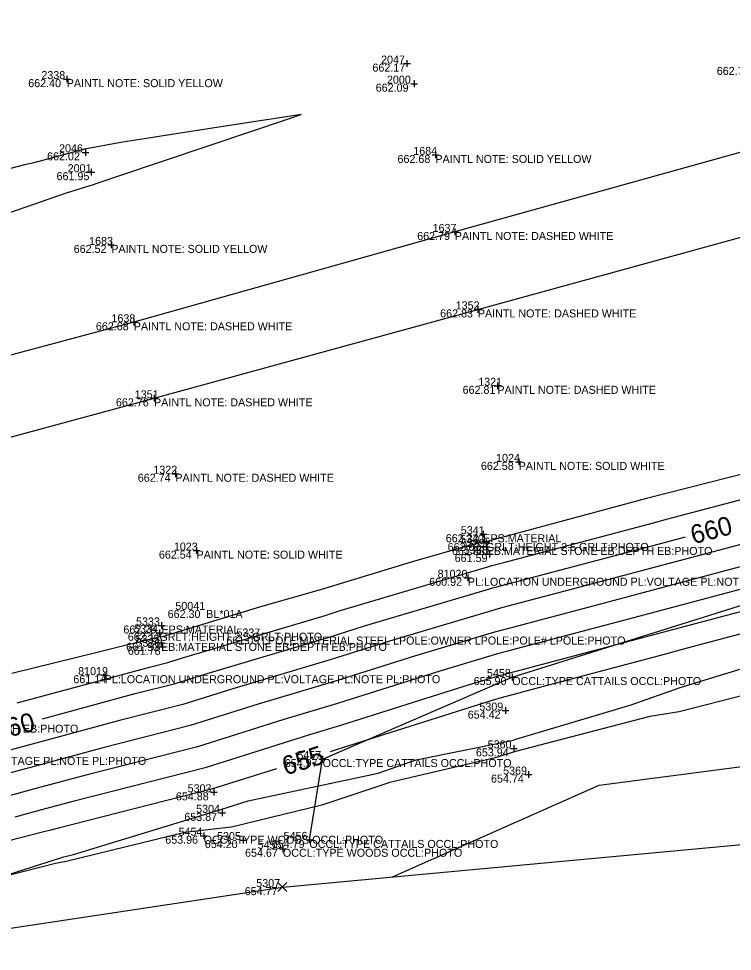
# Model space of a CAD drawing. Extents: x 2129350 to 2137777, y 657588 to 659885.
# Drawn here: x 2130756.2 to 2130863, y 657936.9 to 658076.4 of the extents above; entities that cross this region are included whole.
import ezdxf

# ---------------------------------------------------------------- set-up
doc = ezdxf.new("R2010")
doc.units = 0
for name, color, linetype in [('DT_X_Contour_Major', 7, 'Continuous'), ('DT_X_Contour_Minor', 7, 'Continuous'), ('DT_X_TIN_Hull', 7, 'Continuous'), ('PV_X_COP', 7, 'Continuous'), ('SV_X_Occupation_Line', 7, 'Continuous'), ('SV_X_Random_Point', 7, 'Continuous'), ('SV_X_Shot_Marker', 7, 'Continuous'), ('SV_X_Text_Comment', 7, 'Continuous'), ('SV_X_Text_Elevation', 7, 'Continuous'), ('SV_X_Text_Name', 7, 'Continuous')]:
    doc.layers.add(name, color=color, linetype=linetype)

msp = doc.modelspace()

# ---------------------------------------------------------------- linework, layer by layer
at = {"layer": 'DT_X_Contour_Major'}
for points in [[(2130759.75, 657971.74), (2130773.63, 657975.49), (2130779.63, 657977.01), (2130784.37, 657978.51), (2130802.5, 657983.9), (2130807.92, 657985.61), (2130826.49, 657991.13), (2130827.08, 657991.29), (2130827.72, 657991.48), (2130832.78, 657992.83), (2130851.87, 657997.87), (2130855.96, 657998.96)], [(2130899.15, 657993.42), (2130886.43, 657990.21), (2130884.52, 657989.75), (2130883.39, 657989.45), (2130879.5, 657988.47), (2130876.48, 657987.67), (2130855.47, 657982.07), (2130852.77, 657981.36), (2130831.31, 657975.64), (2130831.24, 657975.62), (2130828.75, 657974.95), (2130826.7, 657974.34), (2130804.79, 657967.41), (2130803.55, 657967.05), (2130802.78, 657966.8)], [(2130812.1, 657948.07), (2130843.04, 657961.78), (2130867.07, 657964.95), (2130883.67, 657967.14), (2130889.64, 657968.73), (2130893.56, 657969.62), (2130905.27, 657973.6), (2130904.88, 657971.02)], [(2130794.77, 657964.26), (2130785.2, 657961.23), (2130761.96, 657955.34), (2130761.01, 657955.08), (2130759.97, 657954.8), (2130736.79, 657948.91), (2130736.79, 657948.91), (2130736.77, 657948.9), (2130714.05, 657942.97), (2130712.58, 657942.6), (2130698.08, 657938.82)]]:
    msp.add_lwpolyline(points, dxfattribs=at)
at = {"layer": 'DT_X_Contour_Minor'}
for points in [[(2130743.88, 658043.65), (2130763.35, 658050.39), (2130767.55, 658051.71), (2130767.62, 658051.74), (2130771.01, 658052.9), (2130791.37, 658059.71), (2130792.14, 658059.98), (2130798.47, 658062.09), (2130794.61, 658061.51), (2130790.99, 658060.94), (2130781.65, 658059.52), (2130771.47, 658057.91), (2130766.06, 658056.9), (2130766.06, 658056.9), (2130758.46, 658054.89), (2130757.07, 658054.6), (2130734.6, 658048.71)], [(2130868.59, 658009.36), (2130850.14, 658004.67), (2130828.27, 657998.77), (2130826.07, 657998.17), (2130826.07, 657998.17), (2130825.54, 657998.18), (2130814.91, 657995.13), (2130801.52, 657991.08), (2130792.39, 657988.45), (2130777.51, 657983.94), (2130777.34, 657984.01), (2130767.95, 657981.63), (2130755.19, 657978.48)], [(2130755.98, 657974.12), (2130775.96, 657979.52), (2130778.52, 657980.17), (2130780.53, 657980.8), (2130802.04, 657987.2), (2130804.16, 657987.87), (2130826.04, 657994.37), (2130826.25, 657994.42), (2130827, 657994.64), (2130828.79, 657995.12), (2130851.15, 658001.03), (2130853.33, 658001.61), (2130874.35, 658007.16)], [(2130876.07, 658000.93), (2130861.05, 657996.96), (2130852.59, 657994.71), (2130836.78, 657990.53), (2130828.44, 657988.31), (2130827.91, 657988.15), (2130826.94, 657987.89), (2130811.67, 657983.36), (2130802.95, 657980.6), (2130788.21, 657976.22), (2130780.74, 657973.85), (2130771.29, 657971.46), (2130757.66, 657967.78), (2130742.61, 657963.72)], [(2130864.91, 657994.64), (2130853.31, 657991.55), (2130840.78, 657988.24), (2130829.15, 657985.14), (2130828.74, 657985.02), (2130827.39, 657984.66), (2130815.43, 657981.11), (2130803.41, 657977.3), (2130792.04, 657973.93), (2130781.86, 657970.7), (2130768.96, 657967.43), (2130758.49, 657964.6), (2130746.95, 657961.49)], [(2130868.77, 657992.32), (2130854.03, 657988.39), (2130844.78, 657985.95), (2130829.87, 657981.97), (2130829.57, 657981.88), (2130827.84, 657981.42), (2130819.19, 657978.85), (2130803.87, 657974.01), (2130795.88, 657971.63), (2130782.97, 657967.54), (2130766.63, 657963.4), (2130759.33, 657961.43), (2130751.29, 657959.26)], [(2130872.62, 657989.99), (2130854.75, 657985.23), (2130848.78, 657983.65), (2130830.59, 657978.81), (2130830.4, 657978.75), (2130828.3, 657978.19), (2130822.94, 657976.6), (2130804.33, 657970.71), (2130799.72, 657969.34), (2130784.08, 657964.38), (2130764.29, 657959.37), (2130760.17, 657958.25), (2130755.63, 657957.03)], [(2130870.77, 657976.83), (2130855.02, 657972.78), (2130850.6, 657972.09), (2130830.54, 657966.81), (2130827.46, 657965.88), (2130811.71, 657962.21), (2130801.53, 657958.82), (2130788.24, 657955.57), (2130787.96, 657955.54), (2130781.05, 657954.71), (2130763.28, 657950.38), (2130761.68, 657950.09), (2130752.27, 657947.69), (2130762.93, 657951.06), (2130764.39, 657951.42), (2130786.42, 657958.18), (2130790.52, 657959.48), (2130810, 657963.59), (2130815.65, 657965.59), (2130830.01, 657968.46), (2130830.59, 657968.66), (2130847.83, 657973.82), (2130855.14, 657976.43), (2130866.75, 657979.96)]]:
    msp.add_lwpolyline(points, dxfattribs=at)
at = {"layer": 'DT_X_TIN_Hull'}
msp.add_lwpolyline([(2130731.78, 657936.94), (2130795.64, 657946.55), (2130887.46, 657955.05), (2130936.35, 657966.73), (2131016.83, 657992.73), (2131041.15, 657998.5), (2131065.47, 658004.28), (2131089.79, 658010.05), (2131114.12, 658015.82), (2131138.44, 658021.6), (2131162.76, 658027.37), (2131187.08, 658033.14), (2131284.79, 658048.33), (2131309.37, 658050.37), (2131329.76, 658052.52), (2131354.62, 658055.14), (2131379.48, 658057.75), (2131404.34, 658060.37), (2131429.2, 658062.98), (2131454.06, 658065.6), (2131478.92, 658068.21), (2131503.79, 658070.83)], dxfattribs=at)
at = {"layer": 'PV_X_COP'}
for points in [[(2131496.4, 658230.41), (2131448.12, 658216.93), (2131400.03, 658203.66), (2131351.69, 658190.41), (2131303.58, 658176.94), (2131255.12, 658163.65), (2131207.02, 658151.3), (2131158.89, 658137.58), (2131110.73, 658123.99), (2131062.69, 658110.91), (2131014.52, 658097.43), (2130965.87, 658084.46), (2130917.87, 658070.89), (2130869.49, 658057.9), (2130821.45, 658044.54), (2130773.41, 658031.03), (2130725.14, 658018.16)], [(2130728.05, 658006.58), (2130776.44, 658019.66), (2130824.89, 658032.96), (2130872.98, 658046.17), (2130921.13, 658059.48), (2130969.16, 658072.87), (2131017.47, 658085.93), (2131065.38, 658099.66), (2131114.1, 658112.57), (2131161.99, 658125.25), (2131210.4, 658139.07), (2131258.26, 658152.31), (2131306.83, 658165.48), (2131354.96, 658178.81), (2131403.29, 658192.13), (2131451.49, 658205.21), (2131499.77, 658218.79)]]:
    msp.add_lwpolyline(points, dxfattribs=at)
at = {"layer": 'SV_X_Occupation_Line'}
msp.add_lwpolyline([(2130799.69, 657953.61), (2130801.67, 657965.71), (2130830.04, 657977.97), (2130877.43, 657992.8), (2130924.07, 658004.07), (2130967.86, 658007.14), (2130934.79, 657991.99), (2130935.1, 657978.78)], dxfattribs=at)
at = {"layer": 'SV_X_Random_Point'}
for p, q in [((2130794.98, 657945.88), (2130796.31, 657947.22)), ((2130794.98, 657947.22), (2130796.31, 657945.88))]:
    msp.add_line(p, q, dxfattribs=at)
at = {"layer": 'SV_X_Shot_Marker'}
for p, q in [((2130813.79, 658069.72), (2130814.79, 658069.72)), ((2130814.29, 658070.22), (2130814.29, 658069.22)), ((2130814.29, 658069.72), (2130814.29, 658069.72)), ((2130763.38, 658067.9), (2130763.38, 658066.9)), ((2130762.88, 658067.4), (2130763.88, 658067.4)), ((2130763.38, 658067.4), (2130763.38, 658067.4)), ((2130814.88, 658066.72), (2130815.88, 658066.72)), ((2130815.38, 658067.22), (2130815.38, 658066.22)), ((2130815.38, 658066.72), (2130815.38, 658066.72)), ((2130766.18, 658056.95), (2130766.18, 658055.95)), ((2130765.68, 658056.45), (2130766.68, 658056.45)), ((2130766.18, 658056.45), (2130766.18, 658056.45)), ((2130818.04, 658056.06), (2130819.04, 658056.06)), ((2130818.54, 658056.56), (2130818.54, 658055.56)), ((2130818.54, 658056.06), (2130818.54, 658056.06)), ((2130767.06, 658053.97), (2130767.06, 658052.97)), ((2130766.56, 658053.47), (2130767.56, 658053.47)), ((2130767.06, 658053.47), (2130767.06, 658053.47)), ((2130820.95, 658044.54), (2130821.95, 658044.54)), ((2130821.45, 658045.04), (2130821.45, 658044.04)), ((2130821.45, 658044.54), (2130821.45, 658044.54)), ((2130770.05, 658043.1), (2130770.05, 658042.1)), ((2130769.55, 658042.6), (2130770.55, 658042.6)), ((2130770.05, 658042.6), (2130770.05, 658042.6)), ((2130824.89, 658033.46), (2130824.89, 658032.46)), ((2130824.39, 658032.96), (2130825.39, 658032.96)), ((2130824.89, 658032.96), (2130824.89, 658032.96)), ((2130772.91, 658031.03), (2130773.91, 658031.03)), ((2130773.41, 658031.53), (2130773.41, 658030.53)), ((2130773.41, 658031.03), (2130773.41, 658031.03)), ((2130827.82, 658022.03), (2130827.82, 658021.03)), ((2130827.32, 658021.53), (2130828.32, 658021.53)), ((2130827.82, 658021.53), (2130827.82, 658021.53)), ((2130775.94, 658019.66), (2130776.94, 658019.66)), ((2130776.44, 658020.16), (2130776.44, 658019.16)), ((2130776.44, 658019.66), (2130776.44, 658019.66)), ((2130830.5, 658010.15), (2130831.5, 658010.15)), ((2130831, 658010.65), (2130831, 658009.65)), ((2130831, 658010.15), (2130831, 658010.15)), ((2130779.13, 658008.38), (2130780.13, 658008.38)), ((2130779.63, 658008.88), (2130779.63, 658007.88)), ((2130779.63, 658008.38), (2130779.63, 658008.38)), ((2130825.7, 657999.83), (2130825.7, 657998.83)), ((2130825.2, 657999.33), (2130826.2, 657999.33)), ((2130825.7, 657999.33), (2130825.7, 657999.33)), ((2130826.12, 657998.54), (2130826.12, 657997.54)), ((2130782.3, 657996.88), (2130783.3, 657996.88)), ((2130782.8, 657997.38), (2130782.8, 657996.38)), ((2130782.8, 657996.88), (2130782.8, 657996.88)), ((2130825.62, 657998.04), (2130826.62, 657998.04)), ((2130825.7, 657997.43), (2130826.7, 657997.43)), ((2130826.12, 657998.04), (2130826.12, 657998.04)), ((2130826.2, 657997.93), (2130826.2, 657996.93)), ((2130826.2, 657997.43), (2130826.2, 657997.43)), ((2130826.61, 657996.87), (2130826.61, 657995.87)), ((2130826.11, 657996.37), (2130827.11, 657996.37)), ((2130826.61, 657996.37), (2130826.61, 657996.37)), ((2130822.9, 657992.82), (2130823.9, 657992.82)), ((2130823.4, 657993.32), (2130823.4, 657992.32)), ((2130823.4, 657992.82), (2130823.4, 657992.82)), ((2130777.05, 657985.68), (2130778.05, 657985.68)), ((2130777.55, 657986.18), (2130777.55, 657985.18)), ((2130777.55, 657985.68), (2130777.55, 657985.68)), ((2130776.75, 657984.59), (2130777.75, 657984.59)), ((2130777.25, 657985.09), (2130777.25, 657984.09)), ((2130777.25, 657984.59), (2130777.25, 657984.59)), ((2130776.99, 657983.08), (2130777.99, 657983.08)), ((2130777.49, 657983.58), (2130777.49, 657982.58)), ((2130777.49, 657983.08), (2130777.49, 657983.08)), ((2130777.69, 657983), (2130777.69, 657982)), ((2130777.19, 657982.5), (2130778.19, 657982.5)), ((2130777.69, 657982.5), (2130777.69, 657982.5)), ((2130769.07, 657978.75), (2130769.07, 657977.75)), ((2130768.57, 657978.25), (2130769.57, 657978.25)), ((2130769.07, 657978.25), (2130769.07, 657978.25)), ((2130829.54, 657977.97), (2130830.54, 657977.97)), ((2130830.04, 657978.47), (2130830.04, 657977.47)), ((2130830.04, 657977.97), (2130830.04, 657977.97)), ((2130829.03, 657973.45), (2130829.03, 657972.45)), ((2130828.53, 657972.95), (2130829.53, 657972.95)), ((2130829.03, 657972.95), (2130829.03, 657972.95)), ((2130830.27, 657967.8), (2130830.27, 657966.8)), ((2130801.67, 657966.21), (2130801.67, 657965.21)), ((2130829.77, 657967.3), (2130830.77, 657967.3)), ((2130830.27, 657967.3), (2130830.27, 657967.3)), ((2130801.17, 657965.71), (2130802.17, 657965.71)), ((2130801.67, 657965.71), (2130801.67, 657965.71)), ((2130831.98, 657963.38), (2130832.98, 657963.38)), ((2130832.48, 657963.88), (2130832.48, 657962.88)), ((2130832.48, 657963.38), (2130832.48, 657963.38)), ((2130784.87, 657960.73), (2130785.87, 657960.73)), ((2130785.37, 657961.23), (2130785.37, 657960.23)), ((2130785.37, 657960.73), (2130785.37, 657960.73)), ((2130786.63, 657958.16), (2130786.63, 657957.16)), ((2130786.13, 657957.66), (2130787.13, 657957.66)), ((2130786.63, 657957.66), (2130786.63, 657957.66)), ((2130783.38, 657954.24), (2130784.38, 657954.24)), ((2130783.88, 657954.74), (2130783.88, 657953.74)), ((2130783.88, 657954.24), (2130783.88, 657954.24)), ((2130789.27, 657953.59), (2130790.27, 657953.59)), ((2130789.77, 657954.09), (2130789.77, 657953.09)), ((2130789.77, 657953.59), (2130789.77, 657953.59)), ((2130799.19, 657953.61), (2130800.19, 657953.61)), ((2130799.69, 657954.11), (2130799.69, 657953.11)), ((2130799.69, 657953.61), (2130799.69, 657953.61)), ((2130795.22, 657952.29), (2130796.22, 657952.29)), ((2130795.72, 657952.79), (2130795.72, 657951.79)), ((2130795.72, 657952.29), (2130795.72, 657952.29))]:
    msp.add_line(p, q, dxfattribs=at)

# ---------------------------------------------------------------- texts
at = {"layer": 'DT_X_Contour_Major'}
for s, rotation, p in [('660', 14.8154, (2130857.14, 657997.82)), ('660', 15.1018, (2130752.83, 657968.42)), ('655', 17.5903, (2130796.14, 657963.23))]:
    msp.add_text(s, height=2.8, rotation=rotation, dxfattribs=at).set_placement(p)
at = {"layer": 'SV_X_Text_Comment'}
for s, p in [('PAINTL NOTE: SOLID YELLOW', (2130763.38, 658066.2)), ('PAINTL NOTE: SOLID YELLOW', (2130818.54, 658054.86)), ('PAINTL NOTE: DASHED WHITE', (2130821.45, 658043.34)), ('PAINTL NOTE: SOLID YELLOW', (2130770.05, 658041.41)), ('PAINTL NOTE: DASHED WHITE', (2130824.89, 658031.76)), ('PAINTL NOTE: DASHED WHITE', (2130773.41, 658029.83)), ('PAINTL NOTE: DASHED WHITE', (2130827.82, 658020.33)), ('PAINTL NOTE: DASHED WHITE', (2130776.44, 658018.46)), ('PAINTL NOTE: SOLID WHITE', (2130831, 658008.95)), ('PAINTL NOTE: DASHED WHITE', (2130779.63, 658007.18)), ('EPS:MATERIAL', (2130825.7, 657998.13)), ('PAINTL NOTE: SOLID WHITE', (2130782.8, 657995.68)), ('GRLT:HEIGHT 2.5 GRLT:PHOTO', (2130826.12, 657996.83)), ('EB:MATERIAL STONE EB:DEPTH EB:PHOTO', (2130826.2, 657996.23)), ('PL:LOCATION UNDERGROUND PL:VOLTAGE PL:NOTE PL:PHOTO', (2130823.4, 657991.62)), ('BL*01A', (2130784.25, 657986.81)), ('EPS:MATERIAL', (2130777.55, 657984.48)), ('GRLT:HEIGHT 2.5 GRLT:PHOTO', (2130777.25, 657983.39)), ('EB:MATERIAL STONE EB:DEPTH EB:PHOTO', (2130777.49, 657981.88)), ('LPOLE:MATERIAL STEEL LPOLE:OWNER LPOLE:POLE# LPOLE:PHOTO', (2130792.58, 657982.83)), ('PL:LOCATION UNDERGROUND PL:VOLTAGE PL:NOTE PL:PHOTO', (2130769.07, 657977.05)), ('OCCL:TYPE CATTAILS OCCL:PHOTO', (2130830.04, 657976.77)), ('EB:MATERIAL STONE EB:DEPTH EB:PHOTO', (2130731.32, 657969.65)), ('PL:LOCATION UNDERGROUND PL:VOLTAGE PL:NOTE PL:PHOTO', (2130725.08, 657964.83)), ('OCCL:TYPE CATTAILS OCCL:PHOTO', (2130801.67, 657964.51)), ('OCCL:TYPE WOODS OCCL:PHOTO', (2130783.88, 657953.04)), ('OCCL:TYPE CATTAILS OCCL:PHOTO', (2130799.69, 657952.41)), ('OCCL:TYPE WOODS OCCL:PHOTO', (2130795.72, 657951.09))]:
    msp.add_text(s, height=1.2, dxfattribs=at).set_placement(p)
at = {"layer": 'SV_X_Text_Elevation'}
for s, p in [('662.17', (2130809.12, 658068.52)), ('662.79', (2130860.64, 658068.03)), ('662.40', (2130757.62, 658066.2)), ('662.09', (2130809.61, 658065.52)), ('662.02', (2130760.44, 658055.25)), ('662.68', (2130812.87, 658054.86)), ('661.95', (2130761.86, 658052.28)), ('662.79', (2130815.82, 658043.34)), ('662.52', (2130764.42, 658041.41)), ('662.83', (2130819.25, 658031.76)), ('662.68', (2130767.74, 658029.83)), ('662.81', (2130822.61, 658020.33)), ('662.76', (2130770.74, 658018.46)), ('662.58', (2130825.35, 658008.95)), ('662.74', (2130774.01, 658007.18)), ('662.22', (2130820.09, 657998.13)), ('662.54', (2130777.17, 657995.68)), ('662.02', (2130820.37, 657996.83)), ('661.88', (2130821.01, 657996.23)), ('661.59', (2130821.42, 657995.17)), ('660.92', (2130817.62, 657991.62)), ('662.30', (2130778.48, 657986.81)), ('662.26', (2130771.86, 657984.48)), ('662.11', (2130772.52, 657983.39)), ('661.93', (2130772.28, 657981.88)), ('661.09', (2130787.27, 657982.83)), ('661.78', (2130772.52, 657981.3)), ('661.14', (2130764.37, 657977.05)), ('655.90', (2130824.27, 657976.77)), ('654.42', (2130823.38, 657971.75)), ('653.94', (2130824.6, 657966.1)), ('654.97', (2130796, 657964.51)), ('654.74', (2130826.86, 657962.18)), ('654.88', (2130779.71, 657959.53)), ('653.87', (2130780.97, 657956.46)), ('653.96', (2130778.12, 657953.04)), ('654.20', (2130784.04, 657952.39)), ('654.79', (2130794.05, 657952.41)), ('654.67', (2130790.06, 657951.09)), ('654.77', (2130790.01, 657945.35))]:
    msp.add_text(s, height=1.2, dxfattribs=at).set_placement(p)
at = {"layer": 'SV_X_Text_Name'}
for s, p in [('2047', (2130810.41, 658069.72)), ('2338', (2130759.58, 658067.4)), ('2000', (2130811.29, 658066.72)), ('2046', (2130762.23, 658056.45)), ('1684', (2130815.23, 658056.06)), ('2001', (2130763.52, 658053.47)), ('1637', (2130818.12, 658044.54)), ('1683', (2130766.73, 658042.6)), ('1352', (2130821.58, 658032.96)), ('1638', (2130770.07, 658031.03)), ('1321', (2130824.95, 658021.53)), ('1351', (2130773.56, 658019.66)), ('1024', (2130827.62, 658010.15)), ('1322', (2130776.34, 658008.38)), ('5341', (2130822.34, 657999.33)), ('5340', (2130822.22, 657998.04)), ('5339', (2130822.39, 657997.43)), ('1023', (2130779.41, 657996.88)), ('5338', (2130822.79, 657996.37)), ('81020', (2130818.87, 657992.82)), ('50041', (2130779.63, 657988.01)), ('5334', (2130773.45, 657984.59)), ('5333', (2130773.75, 657985.68)), ('5335', (2130773.68, 657983.08)), ('5337', (2130788.77, 657984.03)), ('5336', (2130773.81, 657982.5)), ('81019', (2130765.09, 657978.25)), ('5458', (2130826.25, 657977.97)), ('5309', (2130825.12, 657972.95)), ('5360', (2130826.36, 657967.3)), ('5457', (2130797.89, 657965.71)), ('5369', (2130828.67, 657963.38)), ('5303', (2130781.47, 657960.73)), ('5304', (2130782.74, 657957.66)), ('5454', (2130780.11, 657954.24)), ('5305', (2130785.87, 657953.59)), ('5456', (2130795.83, 657953.61)), ('5455', (2130791.94, 657952.29)), ('5307', (2130791.74, 657946.55))]:
    msp.add_text(s, height=1.2, dxfattribs=at).set_placement(p)

doc.saveas('drawing.dxf')
